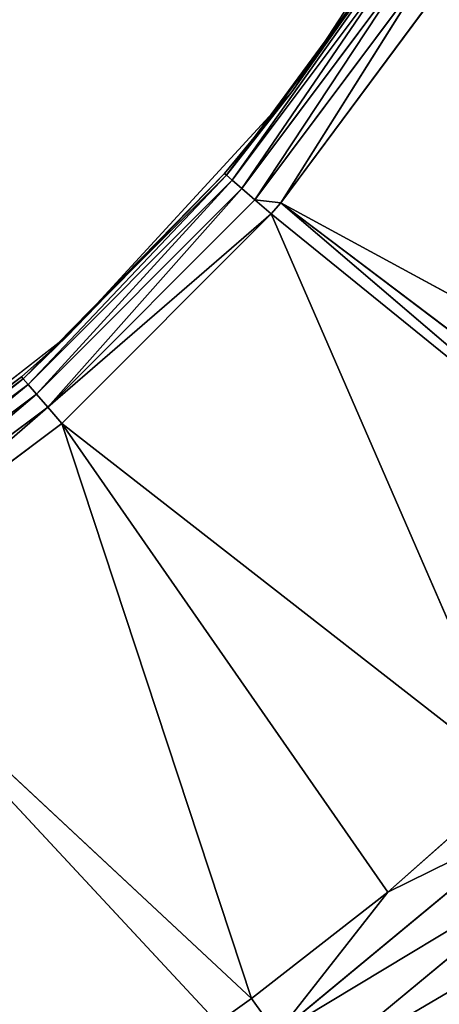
# Model space of a CAD drawing. Extents: x 0 to 500, y 0 to 390.
# Tile 597 of 656: x 260.37 to 263.7, y 182.78 to 190.61. Entities that reach past the tile are written whole.
import ezdxf

# ---------------------------------------------------------------- set-up
doc = ezdxf.new("R2010")
doc.units = 0
doc.header["$LTSCALE"] = 25.4
doc.layers.get('0').update_dxf_attribs({"linetype": 'CONTINUOUS'})

# ---------------------------------------------------------------- blocks, each defined once
blk = doc.blocks.new('ATLANTA505_-_S_STL')
at = {"color": 0}
for p, q in [((262.8001, 24.1274, 207.6288), (264.9005, 24.1197, 205.8918)), ((262.8001, 24.1274, 207.6288), (264.9005, 24.1197, 205.8918)), ((262.5605, 23.7828, 207.3008), (262.3568, 23.4225, 207.0221)), ((262.5605, 23.7828, 207.3008), (262.3568, 23.4225, 207.0221)), ((262.5605, 23.7828, 207.3008), (263.4424, 23.4181, 206.1774)), ((262.5605, 23.7828, 207.3008), (263.4424, 23.4181, 206.1774)), ((262.5605, 23.7828, 207.3008), (264.6224, 23.7751, 205.5958)), ((262.5605, 23.7828, 207.3008), (264.6224, 23.7751, 205.5958)), ((264.6224, 23.7751, 205.5958), (263.4424, 23.4181, 206.1774)), ((264.6224, 23.7751, 205.5958), (263.4424, 23.4181, 206.1774)), ((262.0881, 23.4237, 207.2143), (258.9665, 18.2045, 203.8623)), ((262.0881, 23.4237, 207.2143), (258.9665, 18.2045, 203.8623)), ((258.9665, 18.2045, 203.8623), (262.3568, 23.4225, 207.0221)), ((258.9665, 18.2045, 203.8623), (262.3568, 23.4225, 207.0221)), ((262.3568, 23.4225, 207.0221), (260.8498, 18.2045, 202.4525)), ((262.3568, 23.4225, 207.0221), (260.8498, 18.2045, 202.4525)), ((263.4424, 23.4181, 206.1774), (260.8498, 18.2045, 202.4525)), ((263.4424, 23.4181, 206.1774), (260.8498, 18.2045, 202.4525)), ((260.8498, 18.2045, 202.4525), (264.465, 23.4146, 205.2698)), ((260.8498, 18.2045, 202.4525), (264.465, 23.4146, 205.2698)), ((262.0881, 23.4237, 207.2143), (262.3568, 23.4225, 207.0221)), ((262.0881, 23.4237, 207.2143), (262.3568, 23.4225, 207.0221)), ((262.3568, 23.4225, 207.0221), (263.4424, 23.4181, 206.1774)), ((262.3568, 23.4225, 207.0221), (263.4424, 23.4181, 206.1774)), ((264.465, 23.4146, 205.2698), (262.5133, 18.2045, 200.789)), ((264.465, 23.4146, 205.2698), (262.5133, 18.2045, 200.789)), ((266.0215, 23.4113, 203.6303), (262.5133, 18.2045, 200.789)), ((266.0215, 23.4113, 203.6303), (262.5133, 18.2045, 200.789)), ((266.0215, 23.4113, 203.6303), (262.5901, 18.2045, 200.6997)), ((266.0215, 23.4113, 203.6303), (262.5901, 18.2045, 200.6997)), ((266.1949, 23.4111, 203.4243), (262.5901, 18.2045, 200.6997)), ((266.1949, 23.4111, 203.4243), (262.5901, 18.2045, 200.6997)), ((262.5901, 18.2045, 200.6997), (266.6254, 23.4108, 202.889)), ((262.5901, 18.2045, 200.6997), (266.6254, 23.4108, 202.889)), ((263.4424, 23.4181, 206.1774), (264.465, 23.4146, 205.2698)), ((263.4424, 23.4181, 206.1774), (264.465, 23.4146, 205.2698)), ((258.9665, 18.2045, 203.8623), (260.8498, 18.2045, 202.4525)), ((258.9665, 18.2045, 203.8623), (260.8498, 18.2045, 202.4525)), ((260.7378, 17.9761, 202.3232), (260.8498, 18.2045, 202.4525)), ((260.7378, 17.9761, 202.3232), (260.8498, 18.2045, 202.4525)), ((260.8498, 18.2045, 202.4525), (262.5133, 18.2045, 200.789)), ((260.8498, 18.2045, 202.4525), (262.5133, 18.2045, 200.789)), ((262.5133, 18.2045, 200.789), (262.3841, 17.9761, 200.677)), ((262.3841, 17.9761, 200.677), (262.5901, 18.2045, 200.6997)), ((262.3841, 17.9761, 200.677), (262.5901, 18.2045, 200.6997)), ((262.5133, 18.2045, 200.789), (262.3841, 17.9761, 200.677)), ((262.5133, 18.2045, 200.789), (262.5901, 18.2045, 200.6997)), ((262.5133, 18.2045, 200.789), (262.5901, 18.2045, 200.6997)), ((262.5901, 18.2045, 200.6997), (263.9232, 18.2045, 198.9057)), ((263.7793, 17.9761, 198.8132), (262.5901, 18.2045, 200.6997)), ((263.7793, 17.9761, 198.8132), (262.5901, 18.2045, 200.6997)), ((262.5901, 18.2045, 200.6997), (263.9232, 18.2045, 198.9057)), ((260.7378, 17.9761, 202.3232), (258.874, 17.9761, 203.7184)), ((260.7378, 17.9761, 202.3232), (258.874, 17.9761, 203.7184)), ((260.6482, 17.7256, 202.2198), (260.7378, 17.9761, 202.3232)), ((260.6482, 17.7256, 202.2198), (260.7378, 17.9761, 202.3232)), ((262.3841, 17.9761, 200.677), (260.7378, 17.9761, 202.3232)), ((262.3841, 17.9761, 200.677), (260.7378, 17.9761, 202.3232)), ((262.3841, 17.9761, 200.677), (262.2807, 17.7256, 200.5874)), ((262.3841, 17.9761, 200.677), (262.2807, 17.7256, 200.5874)), ((262.3841, 17.9761, 200.677), (263.7793, 17.9761, 198.8132)), ((262.3841, 17.9761, 200.677), (263.7793, 17.9761, 198.8132)), ((260.6482, 17.7256, 202.2198), (258.8, 17.7256, 203.6034)), ((260.6482, 17.7256, 202.2198), (258.8, 17.7256, 203.6034)), ((260.5829, 17.4582, 202.1445), (260.6482, 17.7256, 202.2198)), ((260.5829, 17.4582, 202.1445), (260.6482, 17.7256, 202.2198)), ((262.2807, 17.7256, 200.5874), (260.6482, 17.7256, 202.2198)), ((262.2807, 17.7256, 200.5874), (260.6482, 17.7256, 202.2198)), ((262.2807, 17.7256, 200.5874), (262.2053, 17.4582, 200.5221)), ((262.2807, 17.7256, 200.5874), (262.2053, 17.4582, 200.5221)), ((262.2807, 17.7256, 200.5874), (263.6642, 17.7256, 198.7392)), ((262.2807, 17.7256, 200.5874), (263.6642, 17.7256, 198.7392)), ((260.5829, 17.4582, 202.1445), (258.7461, 17.4582, 203.5195)), ((260.5829, 17.4582, 202.1445), (258.7461, 17.4582, 203.5195)), ((260.5432, 17.1793, 202.0986), (260.5829, 17.4582, 202.1445)), ((260.5432, 17.1793, 202.0986), (260.5829, 17.4582, 202.1445)), ((262.2053, 17.4582, 200.5221), (260.5829, 17.4582, 202.1445)), ((262.2053, 17.4582, 200.5221), (260.5829, 17.4582, 202.1445)), ((262.2053, 17.4582, 200.5221), (262.1595, 17.1793, 200.4823)), ((262.2053, 17.4582, 200.5221), (262.1595, 17.1793, 200.4823)), ((262.2053, 17.4582, 200.5221), (263.5803, 17.4582, 198.6853)), ((262.2053, 17.4582, 200.5221), (263.5803, 17.4582, 198.6853)), ((260.5432, 17.1793, 202.0986), (258.7133, 17.1793, 203.4684)), ((260.5432, 17.1793, 202.0986), (258.7133, 17.1793, 203.4684)), ((260.5432, 17.1793, 202.0986), (260.5298, 16.8947, 202.0832)), ((260.5432, 17.1793, 202.0986), (260.5298, 16.8947, 202.0832)), ((262.1595, 17.1793, 200.4823), (260.5432, 17.1793, 202.0986)), ((262.144, 16.8947, 200.469), (260.5432, 17.1793, 202.0986)), ((262.1595, 17.1793, 200.4823), (260.5432, 17.1793, 202.0986)), ((262.144, 16.8947, 200.469), (260.5432, 17.1793, 202.0986)), ((260.8886, 16.8947, 201.7628), (260.5432, 17.1793, 202.0986)), ((260.8886, 16.8947, 201.7628), (260.5432, 17.1793, 202.0986)), ((262.144, 16.8947, 200.469), (262.1595, 17.1793, 200.4823)), ((262.144, 16.8947, 200.469), (262.1595, 17.1793, 200.4823)), ((263.5121, 16.8947, 198.6415), (262.1595, 17.1793, 200.4823)), ((262.1595, 17.1793, 200.4823), (263.5293, 17.1793, 198.6525)), ((262.1595, 17.1793, 200.4823), (263.5293, 17.1793, 198.6525)), ((262.6783, 16.8947, 199.8186), (262.1595, 17.1793, 200.4823)), ((263.5121, 16.8947, 198.6415), (262.1595, 17.1793, 200.4823)), ((262.6783, 16.8947, 199.8186), (262.1595, 17.1793, 200.4823)), ((258.7023, 16.8947, 203.4513), (260.5298, 16.8947, 202.0832)), ((258.7023, 16.8947, 203.4513), (260.5298, 16.8947, 202.0832)), ((258.8032, 0.01, 203.3859), (260.5298, 16.8947, 202.0832)), ((258.8032, 0.01, 203.3859), (260.5298, 16.8947, 202.0832)), ((260.8886, 0.01, 201.7628), (260.5298, 16.8947, 202.0832)), ((260.5298, 16.8947, 202.0832), (260.8886, 16.8947, 201.7628)), ((260.8886, 0.01, 201.7628), (260.5298, 16.8947, 202.0832)), ((260.5298, 16.8947, 202.0832), (260.8886, 16.8947, 201.7628)), ((260.8886, 0.01, 201.7628), (262.144, 16.8947, 200.469)), ((260.8886, 0.01, 201.7628), (262.144, 16.8947, 200.469)), ((260.8886, 0.01, 201.7628), (260.8886, 16.8947, 201.7628)), ((260.8886, 16.8947, 201.7628), (262.144, 16.8947, 200.469)), ((260.8886, 0.01, 201.7628), (260.8886, 16.8947, 201.7628)), ((260.8886, 16.8947, 201.7628), (262.144, 16.8947, 200.469)), ((262.6783, 0.01, 199.8186), (262.144, 16.8947, 200.469)), ((262.144, 16.8947, 200.469), (262.6783, 16.8947, 199.8186)), ((262.6783, 0.01, 199.8186), (262.144, 16.8947, 200.469)), ((262.144, 16.8947, 200.469), (262.6783, 16.8947, 199.8186)), ((262.6783, 0.01, 199.8186), (263.5121, 16.8947, 198.6415)), ((262.6783, 0.01, 199.8186), (263.5121, 16.8947, 198.6415)), ((262.6783, 0.01, 199.8186), (262.6783, 16.8947, 199.8186)), ((262.6783, 16.8947, 199.8186), (263.5121, 16.8947, 198.6415)), ((262.6783, 0.01, 199.8186), (262.6783, 16.8947, 199.8186)), ((262.6783, 16.8947, 199.8186), (263.5121, 16.8947, 198.6415)), ((260.8886, 0.01, 201.7628), (258.8032, 0.01, 203.3859)), ((262.6783, 0.01, 199.8186), (260.8886, 0.01, 201.7628)), ((264.1237, 0.01, 197.6064), (262.6783, 0.01, 199.8186))]:
    blk.add_line(p, q, dxfattribs=at)
mesh = blk.add_polyface(dxfattribs=at)
corners = [(263.0628, 24.43, 207.9889), (264.4672, 24.68, 207.5048), (265.2057, 24.4224, 206.2168)]
mesh.append_faces([[corners[k] for k in face] for face in [(0, 1, 2)]], dxfattribs={"color": 0})
mesh = blk.add_polyface(dxfattribs=at)
corners = [(262.8001, 24.1274, 207.6288), (265.2057, 24.4224, 206.2168), (264.9005, 24.1197, 205.8918), (263.0628, 24.43, 207.9889)]
mesh.append_faces([[corners[k] for k in face] for face in [(0, 1, 2), (1, 0, 3)]], dxfattribs={"vtx0": -1, "color": 0})
mesh = blk.add_polyface(dxfattribs=at)
corners = [(262.5605, 23.7828, 207.3008), (264.9005, 24.1197, 205.8918), (264.6224, 23.7751, 205.5958), (262.8001, 24.1274, 207.6288)]
mesh.append_faces([[corners[k] for k in face] for face in [(0, 1, 2), (1, 0, 3)]], dxfattribs={"vtx0": -1, "color": 0})
mesh = blk.add_polyface(dxfattribs=at)
corners = [(262.5605, 23.7828, 207.3008), (262.3568, 23.4225, 207.0221), (262.0881, 23.4237, 207.2143)]
mesh.append_faces([[corners[k] for k in face] for face in [(0, 1, 2)]], dxfattribs={"color": 0})
mesh = blk.add_polyface(dxfattribs=at)
corners = [(262.5605, 23.7828, 207.3008), (263.4424, 23.4181, 206.1774), (262.3568, 23.4225, 207.0221)]
mesh.append_faces([[corners[k] for k in face] for face in [(0, 1, 2)]], dxfattribs={"color": 0})
mesh = blk.add_polyface(dxfattribs=at)
corners = [(262.5605, 23.7828, 207.3008), (264.6224, 23.7751, 205.5958), (263.4424, 23.4181, 206.1774)]
mesh.append_faces([[corners[k] for k in face] for face in [(0, 1, 2)]], dxfattribs={"color": 0})
mesh = blk.add_polyface(dxfattribs=at)
corners = [(263.4424, 23.4181, 206.1774), (264.6224, 23.7751, 205.5958), (264.465, 23.4146, 205.2698)]
mesh.append_faces([[corners[k] for k in face] for face in [(0, 1, 2)]], dxfattribs={"color": 0})
mesh = blk.add_polyface(dxfattribs=at)
corners = [(260.4658, 23.4312, 208.2485), (262.0881, 23.4237, 207.2143), (258.9665, 18.2045, 203.8623)]
mesh.append_faces([[corners[k] for k in face] for face in [(0, 1, 2)]], dxfattribs={"color": 0})
mesh = blk.add_polyface(dxfattribs=at)
corners = [(262.0881, 23.4237, 207.2143), (262.3568, 23.4225, 207.0221), (258.9665, 18.2045, 203.8623)]
mesh.append_faces([[corners[k] for k in face] for face in [(0, 1, 2)]], dxfattribs={"color": 0})
mesh = blk.add_polyface(dxfattribs=at)
corners = [(262.3568, 23.4225, 207.0221), (260.8498, 18.2045, 202.4525), (258.9665, 18.2045, 203.8623)]
mesh.append_faces([[corners[k] for k in face] for face in [(0, 1, 2)]], dxfattribs={"color": 0})
mesh = blk.add_polyface(dxfattribs=at)
corners = [(262.3568, 23.4225, 207.0221), (263.4424, 23.4181, 206.1774), (260.8498, 18.2045, 202.4525)]
mesh.append_faces([[corners[k] for k in face] for face in [(0, 1, 2)]], dxfattribs={"color": 0})
mesh = blk.add_polyface(dxfattribs=at)
corners = [(263.4424, 23.4181, 206.1774), (264.465, 23.4146, 205.2698), (260.8498, 18.2045, 202.4525)]
mesh.append_faces([[corners[k] for k in face] for face in [(0, 1, 2)]], dxfattribs={"color": 0})
mesh = blk.add_polyface(dxfattribs=at)
corners = [(264.465, 23.4146, 205.2698), (262.5133, 18.2045, 200.789), (260.8498, 18.2045, 202.4525)]
mesh.append_faces([[corners[k] for k in face] for face in [(0, 1, 2)]], dxfattribs={"color": 0})
mesh = blk.add_polyface(dxfattribs=at)
corners = [(264.465, 23.4146, 205.2698), (266.0215, 23.4113, 203.6303), (262.5133, 18.2045, 200.789)]
mesh.append_faces([[corners[k] for k in face] for face in [(0, 1, 2)]], dxfattribs={"color": 0})
mesh = blk.add_polyface(dxfattribs=at)
corners = [(266.0215, 23.4113, 203.6303), (262.5901, 18.2045, 200.6997), (262.5133, 18.2045, 200.789)]
mesh.append_faces([[corners[k] for k in face] for face in [(0, 1, 2)]], dxfattribs={"color": 0})
mesh = blk.add_polyface(dxfattribs=at)
corners = [(266.0215, 23.4113, 203.6303), (266.1949, 23.4111, 203.4243), (262.5901, 18.2045, 200.6997)]
mesh.append_faces([[corners[k] for k in face] for face in [(0, 1, 2)]], dxfattribs={"color": 0})
mesh = blk.add_polyface(dxfattribs=at)
corners = [(266.1949, 23.4111, 203.4243), (266.6254, 23.4108, 202.889), (262.5901, 18.2045, 200.6997)]
mesh.append_faces([[corners[k] for k in face] for face in [(0, 1, 2)]], dxfattribs={"color": 0})
mesh = blk.add_polyface(dxfattribs=at)
corners = [(266.6254, 23.4108, 202.889), (263.9232, 18.2045, 198.9057), (262.5901, 18.2045, 200.6997)]
mesh.append_faces([[corners[k] for k in face] for face in [(0, 1, 2)]], dxfattribs={"color": 0})
mesh = blk.add_polyface(dxfattribs=at)
corners = [(258.9665, 18.2045, 203.8623), (260.7378, 17.9761, 202.3232), (258.874, 17.9761, 203.7184), (260.8498, 18.2045, 202.4525)]
mesh.append_faces([[corners[k] for k in face] for face in [(0, 1, 2), (1, 0, 3)]], dxfattribs={"vtx0": -1, "color": 0})
mesh = blk.add_polyface(dxfattribs=at)
corners = [(260.7378, 17.9761, 202.3232), (262.5133, 18.2045, 200.789), (262.3841, 17.9761, 200.677), (260.8498, 18.2045, 202.4525)]
mesh.append_faces([[corners[k] for k in face] for face in [(0, 1, 2), (1, 0, 3)]], dxfattribs={"vtx0": -1, "color": 0})
mesh = blk.add_polyface(dxfattribs=at)
corners = [(262.5901, 18.2045, 200.6997), (263.7793, 17.9761, 198.8132), (262.3841, 17.9761, 200.677)]
mesh.append_faces([[corners[k] for k in face] for face in [(0, 1, 2)]], dxfattribs={"color": 0})
mesh = blk.add_polyface(dxfattribs=at)
corners = [(262.5901, 18.2045, 200.6997), (262.3841, 17.9761, 200.677), (262.5133, 18.2045, 200.789)]
mesh.append_faces([[corners[k] for k in face] for face in [(0, 1, 2)]], dxfattribs={"color": 0})
mesh = blk.add_polyface(dxfattribs=at)
corners = [(263.9232, 18.2045, 198.9057), (263.7793, 17.9761, 198.8132), (262.5901, 18.2045, 200.6997)]
mesh.append_faces([[corners[k] for k in face] for face in [(0, 1, 2)]], dxfattribs={"color": 0})
mesh = blk.add_polyface(dxfattribs=at)
corners = [(258.874, 17.9761, 203.7184), (260.6482, 17.7256, 202.2198), (258.8, 17.7256, 203.6034), (260.7378, 17.9761, 202.3232)]
mesh.append_faces([[corners[k] for k in face] for face in [(0, 1, 2), (1, 0, 3)]], dxfattribs={"vtx0": -1, "color": 0})
mesh = blk.add_polyface(dxfattribs=at)
corners = [(260.7378, 17.9761, 202.3232), (262.2807, 17.7256, 200.5874), (260.6482, 17.7256, 202.2198), (262.3841, 17.9761, 200.677)]
mesh.append_faces([[corners[k] for k in face] for face in [(0, 1, 2), (1, 0, 3)]], dxfattribs={"vtx0": -1, "color": 0})
mesh = blk.add_polyface(dxfattribs=at)
corners = [(262.3841, 17.9761, 200.677), (263.6642, 17.7256, 198.7392), (262.2807, 17.7256, 200.5874), (263.7793, 17.9761, 198.8132)]
mesh.append_faces([[corners[k] for k in face] for face in [(0, 1, 2), (1, 0, 3)]], dxfattribs={"vtx0": -1, "color": 0})
mesh = blk.add_polyface(dxfattribs=at)
corners = [(258.8, 17.7256, 203.6034), (260.5829, 17.4582, 202.1445), (258.7461, 17.4582, 203.5195), (260.6482, 17.7256, 202.2198)]
mesh.append_faces([[corners[k] for k in face] for face in [(0, 1, 2), (1, 0, 3)]], dxfattribs={"vtx0": -1, "color": 0})
mesh = blk.add_polyface(dxfattribs=at)
corners = [(260.6482, 17.7256, 202.2198), (262.2053, 17.4582, 200.5221), (260.5829, 17.4582, 202.1445), (262.2807, 17.7256, 200.5874)]
mesh.append_faces([[corners[k] for k in face] for face in [(0, 1, 2), (1, 0, 3)]], dxfattribs={"vtx0": -1, "color": 0})
mesh = blk.add_polyface(dxfattribs=at)
corners = [(262.2807, 17.7256, 200.5874), (263.5803, 17.4582, 198.6853), (262.2053, 17.4582, 200.5221), (263.6642, 17.7256, 198.7392)]
mesh.append_faces([[corners[k] for k in face] for face in [(0, 1, 2), (1, 0, 3)]], dxfattribs={"vtx0": -1, "color": 0})
mesh = blk.add_polyface(dxfattribs=at)
corners = [(258.7461, 17.4582, 203.5195), (260.5432, 17.1793, 202.0986), (258.7133, 17.1793, 203.4684), (260.5829, 17.4582, 202.1445)]
mesh.append_faces([[corners[k] for k in face] for face in [(0, 1, 2), (1, 0, 3)]], dxfattribs={"vtx0": -1, "color": 0})
mesh = blk.add_polyface(dxfattribs=at)
corners = [(260.5829, 17.4582, 202.1445), (262.1595, 17.1793, 200.4823), (260.5432, 17.1793, 202.0986), (262.2053, 17.4582, 200.5221)]
mesh.append_faces([[corners[k] for k in face] for face in [(0, 1, 2), (1, 0, 3)]], dxfattribs={"vtx0": -1, "color": 0})
mesh = blk.add_polyface(dxfattribs=at)
corners = [(262.2053, 17.4582, 200.5221), (263.5293, 17.1793, 198.6525), (262.1595, 17.1793, 200.4823), (263.5803, 17.4582, 198.6853)]
mesh.append_faces([[corners[k] for k in face] for face in [(0, 1, 2), (1, 0, 3)]], dxfattribs={"vtx0": -1, "color": 0})
mesh = blk.add_polyface(dxfattribs=at)
corners = [(258.7133, 17.1793, 203.4684), (260.5298, 16.8947, 202.0832), (258.7023, 16.8947, 203.4513), (260.5432, 17.1793, 202.0986)]
mesh.append_faces([[corners[k] for k in face] for face in [(0, 1, 2), (1, 0, 3)]], dxfattribs={"vtx0": -1, "color": 0})
mesh = blk.add_polyface(dxfattribs=at)
corners = [(260.8886, 16.8947, 201.7628), (260.5298, 16.8947, 202.0832), (260.5432, 17.1793, 202.0986)]
mesh.append_faces([[corners[k] for k in face] for face in [(0, 1, 2)]], dxfattribs={"color": 0})
mesh = blk.add_polyface(dxfattribs=at)
corners = [(262.1595, 17.1793, 200.4823), (262.144, 16.8947, 200.469), (260.5432, 17.1793, 202.0986)]
mesh.append_faces([[corners[k] for k in face] for face in [(0, 1, 2)]], dxfattribs={"color": 0})
mesh = blk.add_polyface(dxfattribs=at)
corners = [(260.5432, 17.1793, 202.0986), (262.144, 16.8947, 200.469), (260.8886, 16.8947, 201.7628)]
mesh.append_faces([[corners[k] for k in face] for face in [(0, 1, 2)]], dxfattribs={"color": 0})
mesh = blk.add_polyface(dxfattribs=at)
corners = [(262.1595, 17.1793, 200.4823), (262.6783, 16.8947, 199.8186), (262.144, 16.8947, 200.469)]
mesh.append_faces([[corners[k] for k in face] for face in [(0, 1, 2)]], dxfattribs={"color": 0})
mesh = blk.add_polyface(dxfattribs=at)
corners = [(263.5293, 17.1793, 198.6525), (263.5121, 16.8947, 198.6415), (262.1595, 17.1793, 200.4823)]
mesh.append_faces([[corners[k] for k in face] for face in [(0, 1, 2)]], dxfattribs={"color": 0})
mesh = blk.add_polyface(dxfattribs=at)
corners = [(262.1595, 17.1793, 200.4823), (263.5121, 16.8947, 198.6415), (262.6783, 16.8947, 199.8186)]
mesh.append_faces([[corners[k] for k in face] for face in [(0, 1, 2)]], dxfattribs={"color": 0})
mesh = blk.add_polyface(dxfattribs=at)
corners = [(260.5298, 16.8947, 202.0832), (258.8032, 0.01, 203.3859), (258.7023, 16.8947, 203.4513)]
mesh.append_faces([[corners[k] for k in face] for face in [(0, 1, 2)]], dxfattribs={"color": 0})
mesh = blk.add_polyface(dxfattribs=at)
corners = [(260.8886, 0.01, 201.7628), (258.8032, 0.01, 203.3859), (260.5298, 16.8947, 202.0832)]
mesh.append_faces([[corners[k] for k in face] for face in [(0, 1, 2)]], dxfattribs={"color": 0})
mesh = blk.add_polyface(dxfattribs=at)
corners = [(260.8886, 0.01, 201.7628), (260.5298, 16.8947, 202.0832), (260.8886, 16.8947, 201.7628)]
mesh.append_faces([[corners[k] for k in face] for face in [(0, 1, 2)]], dxfattribs={"color": 0})
mesh = blk.add_polyface(dxfattribs=at)
corners = [(262.144, 16.8947, 200.469), (262.6783, 0.01, 199.8186), (260.8886, 0.01, 201.7628)]
mesh.append_faces([[corners[k] for k in face] for face in [(0, 1, 2)]], dxfattribs={"color": 0})
mesh = blk.add_polyface(dxfattribs=at)
corners = [(262.144, 16.8947, 200.469), (260.8886, 0.01, 201.7628), (260.8886, 16.8947, 201.7628)]
mesh.append_faces([[corners[k] for k in face] for face in [(0, 1, 2)]], dxfattribs={"color": 0})
mesh = blk.add_polyface(dxfattribs=at)
corners = [(262.6783, 16.8947, 199.8186), (262.6783, 0.01, 199.8186), (262.144, 16.8947, 200.469)]
mesh.append_faces([[corners[k] for k in face] for face in [(0, 1, 2)]], dxfattribs={"color": 0})
mesh = blk.add_polyface(dxfattribs=at)
corners = [(263.5121, 16.8947, 198.6415), (264.1237, 0.01, 197.6064), (262.6783, 0.01, 199.8186)]
mesh.append_faces([[corners[k] for k in face] for face in [(0, 1, 2)]], dxfattribs={"color": 0})
mesh = blk.add_polyface(dxfattribs=at)
corners = [(263.5121, 16.8947, 198.6415), (262.6783, 0.01, 199.8186), (262.6783, 16.8947, 199.8186)]
mesh.append_faces([[corners[k] for k in face] for face in [(0, 1, 2)]], dxfattribs={"color": 0})

msp = doc.modelspace()

# ---------------------------------------------------------------- block references
at = {"color": 254, "extrusion": (0, -1, 1.11022e-16)}
msp.add_blockref('ATLANTA505_-_S_STL', (-0.1495, -0.01, -389.8516), dxfattribs=at)

doc.saveas('drawing.dxf')
